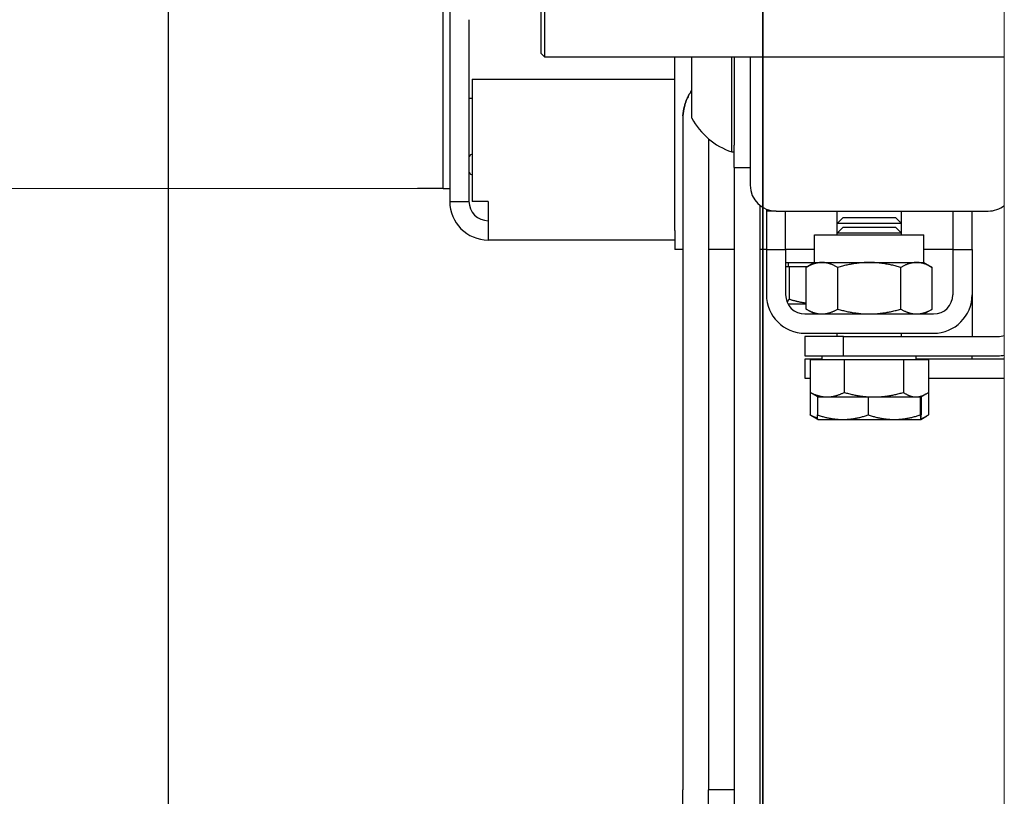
# Model space of a CAD drawing. Header units: millimetres. Extents: x 49320 to 60117, y -4209 to 20568.
# Tile 293 of 479: x 52272 to 52287, y 9903 to 9915. Entities that reach past the tile are written whole.
import ezdxf

# ---------------------------------------------------------------- set-up
doc = ezdxf.new("R2010")
doc.units = ezdxf.units.MM
doc.linetypes.add('Kropki i Kreski', pattern=[72, 36, -18, 0, -18])
doc.layers.add('_AA PROJ.warstwy', color=7, linetype='Continuous', lineweight=18, true_color=0x0000f0)
doc.layers.add('_AA przekroje', color=7, linetype='Continuous', lineweight=40)
doc.layers.add('_mt_wymiary konstr', color=3, linetype='Continuous')
doc.layers.add('ARCATA', color=4, linetype='Continuous')
doc.styles.add('100', font='romans.shx', dxfattribs={"width": 0.65, "height": 18})
doc.dimstyles.new('k100', dxfattribs={"dimtxt": 18, "dimasz": 7, "dimexe": 10, "dimexo": 20, "dimgap": 4, "dimtad": 1, "dimdec": 1, "dimrnd": 0.5, "dimzin": 9, "dimdsep": 46, "dimtxsty": 'Standard', "dimcen": 12.534, "dimclrd": 256, "dimclre": 256, "dimclrt": 7, "dimadec": 0, "dimazin": 0, "dimtfac": 1, "dimtdec": 1, "dimtmove": 2, "dimatfit": 3, "dimfxl": 30, "dimfxlon": 1, "dimtolj": 1, "dimtzin": 0, "dimarcsym": 0})

# ---------------------------------------------------------------- blocks, each defined once
blk = doc.blocks.new('WINDA 2 DZ')
at = {"layer": '_AA PROJ.warstwy', "color": 5, "true_color": 0x1414ff}
for p, q in [((49, 186), (49, 38)), ((39.875, 95.25), (15, 95.25))]:
    blk.add_line(p, q, dxfattribs=at)
at = {"layer": 'ARCATA', "color": 5, "true_color": 0x1414ff}
for p, q in [((40.375, 108.35), (40.375, 96.72)), ((40.275, 95.85), (40.275, 107.805)), ((41.85, 98.5), (41.85, 97.3)), ((41.8, 97.35), (41.8, 98.45)), ((40.375, 98), (40.375, 95.05)), ((40.675, 97.875), (40.675, 95.05)), ((41.8, 97.35), (41.85, 97.3)), ((41.85, 97.3), (49, 97.3)), ((43.875, 94.6), (43.875, 97.3)), ((44.14, 96.345), (44.14, 97.3)), ((44.762, 95.82), (44.762, 97.3)), ((44.8, 97.3), (44.8, 95.923)), ((45.05, 97.3), (45.05, 95.3)), ((40.725, 96.95), (40.725, 95.05)), ((40.725, 96.95), (43.875, 96.95)), ((40.725, 96.65), (40.675, 96.65)), ((44, 96.326), (44, 85.904)), ((44, 96.326), (44, 96.326)), ((44.4, 96.024), (44.4, 85.904)), ((44.8, 95.579), (44.8, 95.923)), ((40.275, 95.25), (40.275, 95.85)), ((40.725, 95.782), (40.716, 95.781)), ((44.762, 95.82), (44.8, 95.82)), ((44.8, 95.579), (44.8, 87.261)), ((44.8, 95.579), (45.05, 95.579)), ((40.716, 95.466), (40.725, 95.465)), ((40.275, 95.25), (39.875, 95.25)), ((40.275, 95.25), (40.375, 95.25)), ((40.375, 95.05), (40.675, 95.05)), ((40.975, 95.05), (40.725, 95.05)), ((40.975, 95.05), (40.975, 94.75)), ((45.2, 94.988), (45.2, 87.261)), ((45.3, 94.929), (45.3, 94.9)), ((45.3, 94.9), (45.3, 94.3)), ((45.45, 94.9), (45.3, 94.9)), ((45.45, 94.9), (48.75, 94.9)), ((45.6, 94.3), (45.6, 94.9)), ((46.4, 94.708), (46.4, 94.9)), ((46.492, 94.8), (46.4, 94.708)), ((46.492, 94.8), (47.308, 94.8)), ((47.308, 94.8), (47.4, 94.708)), ((47.4, 94.708), (47.4, 94.9)), ((48.2, 94.9), (48.2, 94.3)), ((48.5, 94.3), (48.5, 94.9)), ((40.975, 94.75), (40.975, 94.45)), ((47.4, 94.708), (46.4, 94.708)), ((46.4, 94.558), (46.4, 94.708)), ((46.492, 94.65), (46.4, 94.558)), ((46.492, 94.65), (47.308, 94.65)), ((47.308, 94.65), (47.4, 94.558)), ((47.4, 94.558), (47.4, 94.708)), ((43.875, 94.6), (43.875, 94.3)), ((46.05, 94.1), (46.05, 94.53)), ((46.05, 94.53), (47.75, 94.53)), ((47.4, 94.558), (46.4, 94.558)), ((46.4, 94.53), (46.4, 94.558)), ((47.4, 94.53), (47.4, 94.558)), ((47.75, 94.1), (47.75, 94.53)), ((43.875, 94.45), (40.975, 94.45)), ((44, 94.3), (43.875, 94.3)), ((44.8, 94.3), (44.4, 94.3)), ((45.3, 94.3), (45.2, 94.3)), ((45.3, 94.3), (45.3, 93.6)), ((45.3, 94.3), (45.6, 94.3)), ((46.05, 94.3), (45.6, 94.3)), ((45.6, 94.3), (45.6, 93.6)), ((48.2, 94.3), (47.75, 94.3)), ((48.2, 94.3), (48.5, 94.3)), ((48.2, 94.3), (48.2, 93.6)), ((48.5, 94.3), (48.5, 93.6)), ((45.6, 94.1), (46.05, 94.1)), ((45.6, 94.04), (45.655, 94.04)), ((45.643, 94.04), (45.643, 94.1)), ((45.655, 94.04), (45.655, 93.531)), ((45.655, 94.04), (45.946, 94.04)), ((46.05, 94.1), (45.919, 94.024)), ((45.919, 93.376), (45.919, 94.024)), ((46.05, 94.1), (46.164, 94.1)), ((46.164, 94.1), (46.9, 94.1)), ((46.409, 93.376), (46.409, 94.024)), ((46.9, 94.1), (47.636, 94.1)), ((47.391, 93.376), (47.391, 94.024)), ((47.636, 94.1), (47.75, 94.1)), ((47.75, 94.1), (47.881, 94.024)), ((47.881, 93.376), (47.881, 94.024)), ((48.5, 93.6), (48.5, 92.95)), ((45.635, 93.46), (45.919, 93.46)), ((45.9, 93.3), (47.9, 93.3)), ((46.05, 93.3), (45.919, 93.376)), ((47.75, 93.3), (47.881, 93.376)), ((45.9, 93), (47.9, 93)), ((45.9, 92.95), (45.9, 92.65)), ((46.5, 92.95), (45.9, 92.95)), ((46.4, 92.95), (46.4, 93)), ((46.5, 92.95), (48.9, 92.95)), ((46.5, 92.65), (46.5, 92.95)), ((47.4, 92.95), (47.4, 93)), ((45.9, 92.65), (46.5, 92.65)), ((46.169, 92.59), (46.169, 92.65)), ((46.5, 92.65), (48.9, 92.65)), ((47.632, 92.59), (47.632, 92.65)), ((48.5, 92.6), (48.5, 92.65)), ((46.169, 92.6), (45.9, 92.6)), ((45.9, 92.6), (45.9, 92.3)), ((45.98, 92.59), (45.98, 92.081)), ((45.98, 92.59), (46.511, 92.59)), ((46.511, 92.59), (46.511, 92.081)), ((46.511, 92.59), (47.431, 92.59)), ((47.431, 92.59), (47.82, 92.59)), ((47.431, 92.59), (47.431, 92.081)), ((49, 92.6), (47.632, 92.6)), ((47.82, 92.59), (47.82, 92.081)), ((45.9, 92.3), (45.98, 92.3)), ((47.82, 92.3), (49, 92.3)), ((45.98, 92.081), (45.98, 91.731)), ((46.1, 92.01), (46.018, 92.057)), ((47.7, 92.01), (47.782, 92.057)), ((47.82, 92.081), (47.82, 91.731)), ((46.093, 92.014), (46.093, 91.731)), ((46.1, 92.01), (46.246, 92.01)), ((46.246, 92.01), (46.971, 92.01)), ((46.885, 92.01), (46.885, 91.731)), ((46.971, 92.01), (47.626, 92.01)), ((47.626, 92.01), (47.7, 92.01)), ((47.693, 92.01), (47.693, 91.731)), ((47.707, 92.014), (47.707, 91.731)), ((46.1, 91.66), (46.018, 91.707)), ((46.1, 91.66), (46.1, 91.66)), ((46.1, 91.66), (46.489, 91.66)), ((46.489, 91.66), (47.289, 91.66)), ((47.289, 91.66), (47.7, 91.66)), ((47.7, 91.66), (47.782, 91.707)), ((47.7, 91.66), (47.7, 91.66)), ((47.7, 91.66), (47.7, 91.66)), ((44.8, 87.261), (44.8, 83.869)), ((45.2, 87.261), (45.2, 83.869)), ((44, 85.308), (44, 85.904)), ((44.4, 85.308), (44.4, 85.904)), ((44.8, 85.901), (44.4, 85.901))]:
    blk.add_line(p, q, dxfattribs=at)
for centre, radius, start, end in [((45.116, 96.87), 1.108, 208.2838, 251.384), ((40.725, 95.731), 0.05, 100, 180), ((40.725, 95.515), 0.05, 180, 260), ((45.45, 95.3), 0.4, 180, 270), ((40.975, 95.05), 0.6, 180, 270), ((40.975, 95.05), 0.3, 180, 270), ((48.75, 95.3), 0.4, 270, 308.6822), ((45.9, 93.6), 0.6, 180, 270), ((45.9, 93.6), 0.3, 180, 270), ((47.9, 93.6), 0.3, 270, 0), ((47.9, 93.6), 0.6, 270, 0), ((48.9, 93.25), 0.3, 270, 289.4712), ((48.9, 93.25), 0.6, 270, 279.5941)]:
    blk.add_arc(centre, radius, start, end, dxfattribs=at)
for ratio, end_param in [(0.996292, 6.283186), (0.996342, 6.283185)]:
    blk.add_ellipse((44.806, 96.326), major_axis=(-0.806, 0), ratio=ratio, start_param=6.216209, end_param=end_param, dxfattribs=at)
for points, knots in [([(44.14, 96.778), (44.138, 96.776), (44.137, 96.774), (44.104, 96.724), (44.076, 96.671), (44.055, 96.619), (44.055, 96.618), (44.055, 96.617)], [-3.1064103, -3.1064103, -3.1064103, -3.1064103, -3.097835, -3.097835, -2.9140434, -2.9140434, -2.9114002, -2.9114002, -2.9114002, -2.9114002]), ([(44.055, 96.617), (44.055, 96.617), (44.055, 96.618), (44.076, 96.671), (44.104, 96.724), (44.137, 96.773), (44.138, 96.776), (44.14, 96.778)], [-0.9646118, -0.9646118, -0.9646118, -0.9646118, -0.9619686, -0.9619686, -0.778177, -0.778177, -0.7696019, -0.7696019, -0.7696019, -0.7696019]), ([(44.002, 96.379), (44.005, 96.429), (44.013, 96.478), (44.033, 96.557), (44.044, 96.588), (44.055, 96.617)], [0.8280703, 0.8280703, 0.8280703, 0.8280703, 0.9735052, 0.9735052, 1.0778465, 1.0778465, 1.0778465, 1.0778465]), ([(44.055, 96.617), (44.044, 96.589), (44.033, 96.558), (44.013, 96.479), (44.005, 96.429), (44.002, 96.38)], [2.0414732, 2.0414732, 2.0414732, 2.0414732, 2.1458144, 2.1458144, 2.2912492, 2.2912492, 2.2912492, 2.2912492])]:
    blk.add_open_spline(points, degree=3, knots=knots, dxfattribs=at)
for points, weights in [([(46.164, 94.1), (46.05, 94.1), (45.919, 94.024)], [1, 1.0379548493, 1]), ([(46.409, 94.024), (46.278, 94.1), (46.164, 94.1)], [1, 1.0379548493, 1]), ([(46.9, 94.1), (46.672, 94.1), (46.409, 94.024)], [1, 1.0379548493, 1]), ([(47.391, 94.024), (47.128, 94.1), (46.9, 94.1)], [1, 1.0379548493, 1]), ([(47.636, 94.1), (47.522, 94.1), (47.391, 94.024)], [1, 1.0379548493, 1]), ([(47.881, 94.024), (47.75, 94.1), (47.636, 94.1)], [1, 1.0379548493, 1]), ([(45.624, 93.483), (45.638, 93.501), (45.655, 93.531)], [1.01851473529, 1.01601420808, 1]), ([(45.655, 93.531), (45.794, 93.488), (45.919, 93.471)], [1, 1.02266896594, 1.0182593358]), ([(45.919, 93.376), (46.05, 93.3), (46.164, 93.3)], [1, 1.0379548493, 1]), ([(46.164, 93.3), (46.278, 93.3), (46.409, 93.376)], [1, 1.0379548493, 1]), ([(46.409, 93.376), (46.672, 93.3), (46.9, 93.3)], [1, 1.0379548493, 1]), ([(46.9, 93.3), (47.128, 93.3), (47.391, 93.376)], [1, 1.0379548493, 1]), ([(47.391, 93.376), (47.522, 93.3), (47.636, 93.3)], [1, 1.0379548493, 1]), ([(47.636, 93.3), (47.75, 93.3), (47.881, 93.376)], [1, 1.0379548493, 1]), ([(45.98, 92.081), (46.122, 92.01), (46.246, 92.01)], [1, 1.0379548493, 1]), ([(46.018, 92.057), (46, 92.068), (45.98, 92.081)], [1.01131955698, 1.0069222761, 1]), ([(46.246, 92.01), (46.369, 92.01), (46.511, 92.081)], [1, 1.0379548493, 1]), ([(46.511, 92.081), (46.758, 92.01), (46.971, 92.01)], [1, 1.0379548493, 1]), ([(46.971, 92.01), (47.185, 92.01), (47.431, 92.081)], [1, 1.0379548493, 1]), ([(47.431, 92.081), (47.536, 92.01), (47.626, 92.01)], [1, 1.0379548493, 1]), ([(47.626, 92.01), (47.716, 92.01), (47.82, 92.081)], [1, 1.0379548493, 1]), ([(46.018, 91.707), (46, 91.718), (45.98, 91.731)], [1.01131955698, 1.0069222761, 1]), ([(45.98, 91.731), (46.041, 91.701), (46.096, 91.684)], [1, 1.0158468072, 1.01846098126]), ([(46.093, 91.731), (46.305, 91.66), (46.489, 91.66)], [1, 1.0379548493, 1]), ([(46.1, 91.66), (46.097, 91.662), (46.093, 91.731)], [1.0020851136, 1.03688196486, 1]), ([(46.489, 91.66), (46.673, 91.66), (46.885, 91.731)], [1, 1.0379548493, 1]), ([(46.885, 91.731), (47.102, 91.66), (47.289, 91.66)], [1, 1.0379548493, 1]), ([(47.289, 91.66), (47.476, 91.66), (47.693, 91.731)], [1, 1.0379548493, 1]), ([(47.693, 91.731), (47.697, 91.66), (47.7, 91.66)], [1, 1.0379548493, 1]), ([(47.7, 91.66), (47.703, 91.66), (47.707, 91.731)], [1, 1.0379548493, 1]), ([(47.703, 91.672), (47.758, 91.689), (47.82, 91.731)], [1.01839551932, 1.02230053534, 1])]:
    blk.add_rational_spline(points, weights, degree=2, dxfattribs=at)
blk = doc.blocks.new('G$C0D909F68')
at = {"layer": '_AA przekroje', "color": 7, "linetype": 'Kropki i Kreski', "lineweight": 35, "ltscale": 2}
blk.add_line((0, -2025.892), (0, 0), dxfattribs=at)
blk = doc.blocks.new('*D1601')
at = {"layer": '_mt_wymiary konstr', "lineweight": -2, "ltscale": 0.8}
for p, q in [((52263.322, 10026.387), (52264.076, 10026.387)), ((52274.076, 9839.387), (52274.076, 10019.387)), ((52256.293, 9832.387), (52264.076, 9832.387))]:
    blk.add_line(p, q, dxfattribs=at)
at = {"layer": '_mt_wymiary konstr'}
for points in [[(52275.243, 10019.387), (52272.91, 10019.387), (52274.076, 10026.387)], [(52272.91, 9839.387), (52275.243, 9839.387), (52274.076, 9832.387)]]:
    blk.add_solid(points, dxfattribs=at)
at = {"layer": 'Defpoints', "color": 0}
for p in [(52274.076, 10026.387), (52283.322, 10026.387), (52276.293, 9832.387)]:
    blk.add_point(p, dxfattribs=at)
at = {"layer": '_mt_wymiary konstr', "color": 7, "insert": (52261.076, 9929.387), "char_height": 18, "attachment_point": 5, "rotation": 90, "style": '100'}
blk.add_mtext('\\A1;194', dxfattribs=at)

msp = doc.modelspace()

# ---------------------------------------------------------------- block references
at = {"layer": '_AA PROJ.warstwy', "ltscale": 3}
msp.add_blockref('WINDA 2 DZ', (52238.076, 9817.387), dxfattribs=at)
at = {"layer": '_AA przekroje'}
msp.add_blockref('G$C0D909F68', (52283.322, 10472.856), dxfattribs=at)

# ---------------------------------------------------------------- dimensions: what is measured, and where the dimension line sits
at = {"layer": '_mt_wymiary konstr', "ltscale": 0.8}
dim = msp.add_linear_dim(base=(52274.076, 10026.387), p1=(52276.293, 9832.387), p2=(52283.322, 10026.387), angle=90, dimstyle='k100', override={"dimtxsty": '100'}, dxfattribs=at)
dim.commit()
dim.dimension.update_dxf_attribs({"geometry": '*D1601', "text_midpoint": (52261.076, 9929.387)})

doc.saveas('drawing.dxf')
